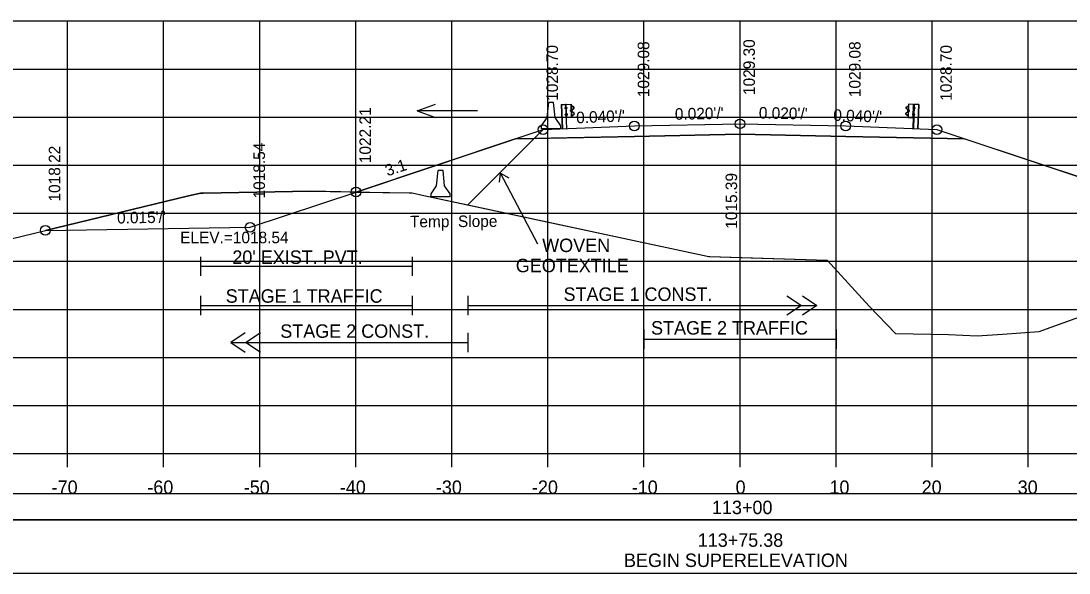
# Model space of a CAD drawing. Extents: x 1370565 to 1374448, y 301010 to 304637.
# Drawn here: x 1370660.2 to 1370769.3, y 302575.4 to 302632.8 of the extents above; entities that cross this region are included whole.
import ezdxf

# ---------------------------------------------------------------- set-up
doc = ezdxf.new("R2010")
doc.units = 0
for name, color, linetype in [('Default', 7, 'Continuous'), ('R_Alt Surface', 7, 'Continuous'), ('R_Axis', 7, 'Continuous'), ('R_Axis Annot', 7, 'Continuous'), ('R_Contours', 7, 'Continuous'), ('R_Drive', 7, 'Continuous'), ('R_Exist Surface', 7, 'Continuous'), ('R_Fin Surface', 7, 'Continuous'), ('R_Grid', 7, 'Continuous'), ('R_MOT', 7, 'Continuous'), ('R_No Plot', 7, 'Continuous'), ('R_Proposed Road', 7, 'Continuous'), ('R_Water', 7, 'Continuous'), ('R_Water Annot', 7, 'Continuous'), ('R_Xsect Elev', 7, 'Continuous'), ('R_Xsect Slope', 7, 'Continuous')]:
    doc.layers.add(name, color=color, linetype=linetype)

# ---------------------------------------------------------------- blocks, each defined once
blk = doc.blocks.new('GUARDRAIL LT_P')
at = {"layer": 'R_Proposed Road'}
for p, q in [((0, 2.52), (0, 0)), ((0.03, 2.52), (0.03, 0)), ((0.4, 2.11), (0.4, 2.2)), ((0.46, 2.21), (0.41, 2.21)), ((0.46, 2.18), (0.41, 2.18)), ((0.53, 2.52), (0.46, 2.51)), ((0.46, 2.09), (0.46, 2.21)), ((0.49, 0), (0.49, 2.52)), ((0.53, 2.52), (0.52, 2.52)), ((0.53, 2.21), (0.58, 2.21)), ((0.58, 2.21), (0.58, 2.08)), ((1.02, 1.15), (1.02, 2.51)), ((1.17, 2.3), (1.06, 2.36)), ((1.16, 2.29), (1.06, 2.34)), ((1.28, 2.18), (1.16, 2.29)), ((1.3, 2.2), (1.17, 2.3)), ((0.39, 1.42), (0.39, 1.51)), ((0.45, 1.53), (0.4, 1.53)), ((0.45, 1.49), (0.4, 1.49)), ((0.45, 1.43), (0.4, 1.43)), ((0.45, 1.43), (0.4, 1.43)), ((0.45, 1.4), (0.4, 1.4)), ((0.46, 2.12), (0.41, 2.12)), ((0.46, 2.12), (0.41, 2.12)), ((0.46, 2.09), (0.41, 2.09)), ((0.45, 1.4), (0.45, 1.53)), ((0.52, 1.15), (0.49, 1.15)), ((0.58, 2.15), (0.52, 2.15)), ((0.58, 1.46), (0.52, 1.46)), ((0.53, 2.08), (0.58, 2.08)), ((0.58, 1.53), (0.53, 1.53)), ((0.58, 1.4), (0.53, 1.4)), ((0.58, 1.4), (0.58, 1.53)), ((1.01, 1.89), (0.96, 1.89)), ((0.96, 1.78), (0.96, 1.88)), ((1.01, 1.86), (0.96, 1.86)), ((1.01, 1.8), (0.96, 1.8)), ((1.01, 1.77), (0.96, 1.77)), ((1.01, 1.8), (0.97, 1.8)), ((1.01, 1.77), (1.01, 1.89)), ((1.05, 1.31), (1.16, 1.37)), ((1.06, 1.77), (1.06, 1.9)), ((1.06, 1.29), (1.17, 1.35)), ((1.09, 1.77), (1.09, 1.9)), ((1.26, 1.6), (1.1, 1.69)), ((1.11, 1.97), (1.28, 2.07)), ((1.12, 1.95), (1.29, 2.05)), ((1.27, 1.62), (1.12, 1.71)), ((1.16, 1.37), (1.29, 1.48)), ((1.17, 1.35), (1.3, 1.46))]:
    blk.add_line(p, q, dxfattribs=at)
blk.add_lwpolyline([(0, 2.52), (0.46, 2.51), (0.45, 0)], dxfattribs=at)
for points in [[(0.4, 2.18), (0.4, 2.12), (0.37, 2.12), (0.37, 2.18)], [(0.45, 2.23), (0.45, 2.07), (0.46, 2.07), (0.46, 2.23)], [(1.05, 2.52), (1.05, 1.15), (0.52, 1.15), (0.53, 2.52)], [(0.58, 2.21), (0.58, 2.08), (0.53, 2.08), (0.53, 2.21)], [(0.39, 1.49), (0.39, 1.43), (0.36, 1.43), (0.36, 1.49)], [(0.44, 1.55), (0.44, 1.38), (0.45, 1.38), (0.45, 1.55)], [(0.58, 1.53), (0.58, 1.4), (0.53, 1.4), (0.53, 1.53)], [(0.95, 1.86), (0.95, 1.8), (0.93, 1.8), (0.93, 1.86)], [(1.01, 1.91), (1.01, 1.75), (1.02, 1.75), (1.02, 1.91)]]:
    blk.add_lwpolyline(points, close=True, dxfattribs=at)
for centre, radius, start, end in [((0.42, 2.2), 0.022, 134.5745, 222.2244), ((0.49, 2.15), 0.0922, 159.7423, 200.2577), ((1.25, 2.13), 0.0856, 299.2499, 57.9783), ((0.41, 1.51), 0.022, 134.5745, 222.2244), ((0.48, 1.46), 0.0922, 159.7423, 200.2577), ((0.41, 1.41), 0.025, 140.9334, 216.6234), ((0.43, 2.1), 0.025, 140.9334, 216.6234), ((0.98, 1.88), 0.022, 134.5745, 222.2244), ((1.05, 1.83), 0.0922, 159.7423, 200.2577), ((0.98, 1.78), 0.025, 140.9334, 216.6234), ((1.15, 1.89), 0.0865, 118.106, 175.0444), ((1.13, 1.76), 0.0703, 171.7804, 246.8536), ((1.08, 1.83), 0.0453, 282.9554, 86.0697), ((1.15, 1.89), 0.0622, 118.106, 175.0444), ((1.13, 1.76), 0.0462, 171.7804, 246.8536), ((1.22, 1.52), 0.0854, 325.2184, 59.12), ((1.22, 1.52), 0.109, 325.2184, 59.12), ((1.25, 2.13), 0.062, 299.2499, 57.9783)]:
    blk.add_arc(centre, radius, start, end, dxfattribs=at)
blk = doc.blocks.new('GUARDRAIL RT_P')
at = {"layer": 'R_Proposed Road'}
for p, q in [((-1.3, 2.2), (-1.17, 2.3)), ((-1.28, 2.18), (-1.16, 2.29)), ((-1.17, 2.3), (-1.06, 2.36)), ((-1.16, 2.29), (-1.06, 2.34)), ((-1.02, 1.15), (-1.02, 2.51)), ((-0.53, 2.21), (-0.58, 2.21)), ((-0.58, 2.21), (-0.58, 2.08)), ((-0.53, 2.52), (-0.52, 2.52)), ((-0.53, 2.52), (-0.46, 2.51)), ((-0.49, 0), (-0.49, 2.52)), ((-0.46, 2.09), (-0.46, 2.21)), ((-0.46, 2.21), (-0.41, 2.21)), ((-0.46, 2.18), (-0.41, 2.18)), ((-0.4, 2.11), (-0.4, 2.2)), ((-0.03, 2.52), (-0.03, 0)), ((0, 2.52), (0, 0)), ((-1.17, 1.35), (-1.3, 1.46)), ((-1.12, 1.95), (-1.29, 2.05)), ((-1.16, 1.37), (-1.29, 1.48)), ((-1.11, 1.97), (-1.28, 2.07)), ((-1.27, 1.62), (-1.12, 1.71)), ((-1.26, 1.6), (-1.1, 1.69)), ((-1.06, 1.29), (-1.17, 1.35)), ((-1.05, 1.31), (-1.16, 1.37)), ((-1.09, 1.77), (-1.09, 1.9)), ((-1.06, 1.77), (-1.06, 1.9)), ((-1.01, 1.77), (-1.01, 1.89)), ((-1.01, 1.89), (-0.96, 1.89)), ((-1.01, 1.86), (-0.96, 1.86)), ((-1.01, 1.8), (-0.97, 1.8)), ((-1.01, 1.8), (-0.96, 1.8)), ((-1.01, 1.77), (-0.96, 1.77)), ((-0.96, 1.78), (-0.96, 1.88)), ((-0.58, 2.15), (-0.52, 2.15)), ((-0.53, 2.08), (-0.58, 2.08)), ((-0.58, 1.4), (-0.58, 1.53)), ((-0.58, 1.53), (-0.53, 1.53)), ((-0.58, 1.46), (-0.52, 1.46)), ((-0.58, 1.4), (-0.53, 1.4)), ((-0.52, 1.15), (-0.49, 1.15)), ((-0.46, 2.12), (-0.41, 2.12)), ((-0.46, 2.12), (-0.41, 2.12)), ((-0.46, 2.09), (-0.41, 2.09)), ((-0.45, 1.4), (-0.45, 1.53)), ((-0.45, 1.53), (-0.4, 1.53)), ((-0.45, 1.49), (-0.4, 1.49)), ((-0.45, 1.43), (-0.4, 1.43)), ((-0.45, 1.43), (-0.4, 1.43)), ((-0.45, 1.4), (-0.4, 1.4)), ((-0.39, 1.42), (-0.39, 1.51))]:
    blk.add_line(p, q, dxfattribs=at)
for points in [[(-1.05, 2.52), (-1.05, 1.15), (-0.52, 1.15), (-0.53, 2.52)], [(-0.58, 2.21), (-0.58, 2.08), (-0.53, 2.08), (-0.53, 2.21)], [(-0.45, 2.23), (-0.45, 2.07), (-0.46, 2.07), (-0.46, 2.23)], [(-0.4, 2.18), (-0.4, 2.12), (-0.37, 2.12), (-0.37, 2.18)], [(-1.01, 1.91), (-1.01, 1.75), (-1.02, 1.75), (-1.02, 1.91)], [(-0.95, 1.86), (-0.95, 1.8), (-0.93, 1.8), (-0.93, 1.86)], [(-0.58, 1.53), (-0.58, 1.4), (-0.53, 1.4), (-0.53, 1.53)], [(-0.44, 1.55), (-0.44, 1.38), (-0.45, 1.38), (-0.45, 1.55)], [(-0.39, 1.49), (-0.39, 1.43), (-0.36, 1.43), (-0.36, 1.49)]]:
    blk.add_lwpolyline(points, close=True, dxfattribs=at)
blk.add_lwpolyline([(0, 2.52), (-0.46, 2.51), (-0.45, 0)], dxfattribs=at)
for centre, radius, start, end in [((-1.25, 2.13), 0.0856, 122.0217, 240.7501), ((-0.42, 2.2), 0.022, 317.7756, 45.4255), ((-0.49, 2.15), 0.0922, 339.7423, 20.2577), ((-1.22, 1.52), 0.109, 120.88, 214.7816), ((-1.25, 2.13), 0.062, 122.0217, 240.7501), ((-1.22, 1.52), 0.0854, 120.88, 214.7816), ((-1.08, 1.83), 0.0453, 93.9303, 257.0446), ((-1.15, 1.89), 0.0622, 4.9556, 61.894), ((-1.15, 1.89), 0.0865, 4.9556, 61.894), ((-1.13, 1.76), 0.0462, 293.1464, 8.2196), ((-1.13, 1.76), 0.0703, 293.1464, 8.2196), ((-0.98, 1.88), 0.022, 317.7756, 45.4255), ((-1.05, 1.83), 0.0922, 339.7423, 20.2577), ((-0.98, 1.78), 0.025, 323.3766, 39.0666), ((-0.43, 2.1), 0.025, 323.3766, 39.0666), ((-0.41, 1.51), 0.022, 317.7756, 45.4255), ((-0.48, 1.46), 0.0922, 339.7423, 20.2577), ((-0.41, 1.41), 0.025, 323.3766, 39.0666)]:
    blk.add_arc(centre, radius, start, end, dxfattribs=at)
blk = doc.blocks.new('MEDBAR_P')
at = {"layer": 'R_MOT'}
for p, q in [((-2.46, -0.98), (-1.63, 6.93)), ((-0.38, 6.93), (-1.63, 6.93)), ((0.87, 6.93), (-0.38, 6.93)), ((1.71, -0.98), (0.87, 6.93)), ((-5.37, -6.81), (-5.34, -5.15)), ((-5.34, -5.15), (-2.46, -0.98)), ((4.66, -5.15), (1.71, -0.98)), ((4.63, -6.81), (4.66, -5.15)), ((4.63, -6.81), (-5.37, -6.81))]:
    blk.add_line(p, q, dxfattribs=at)

msp = doc.modelspace()

# ---------------------------------------------------------------- linework, layer by layer
at = {"layer": 'R_Alt Surface'}
for points in [[(1370711.67, 302620.59), (1370724.03, 302620.84), (1370735.03, 302621.06), (1370746.03, 302620.84), (1370758.38, 302620.59)], [(1370709.98, 302616.08), (1370710.08, 302617.02), (1370710.95, 302616.54)], [(1370714, 302609.62), (1370710.08, 302617.02)], [(1370678.85, 302608.32), (1370678.85, 302606.32)], [(1370700.91, 302608.32), (1370700.91, 302606.32)], [(1370678.85, 302607.32), (1370700.91, 302607.32)], [(1370678.85, 302604.25), (1370678.85, 302602.25)], [(1370700.91, 302604.25), (1370700.91, 302602.25)], [(1370706.7, 302604.25), (1370706.7, 302602.25)], [(1370739.92, 302604.25), (1370741.42, 302603.25), (1370739.92, 302602.25)], [(1370741.52, 302604.25), (1370743.02, 302603.25), (1370741.52, 302602.25)], [(1370678.85, 302603.25), (1370700.91, 302603.25)], [(1370706.7, 302603.25), (1370743.02, 302603.25)], [(1370725.03, 302600.74), (1370725.03, 302598.74)], [(1370745.03, 302600.74), (1370745.03, 302598.74)], [(1370683.51, 302600.4), (1370682.01, 302599.4), (1370683.51, 302598.4)], [(1370685.11, 302600.4), (1370683.61, 302599.4), (1370685.11, 302598.4)], [(1370706.7, 302600.4), (1370706.7, 302598.4)], [(1370725.03, 302599.74), (1370745.03, 302599.74)], [(1370682.01, 302599.4), (1370706.7, 302599.4)]]:
    msp.add_lwpolyline(points, dxfattribs=at)
at = {"layer": 'R_Axis'}
for p, q in [((1370585.03, 302587.84), (1370885.03, 302587.84)), ((1370665.03, 302586.44), (1370665.03, 302587.84)), ((1370675.03, 302586.44), (1370675.03, 302587.84)), ((1370685.03, 302586.44), (1370685.03, 302587.84)), ((1370695.03, 302586.44), (1370695.03, 302587.84)), ((1370705.03, 302586.44), (1370705.03, 302587.84)), ((1370715.03, 302586.44), (1370715.03, 302587.84)), ((1370725.03, 302586.44), (1370725.03, 302587.84)), ((1370735.03, 302586.44), (1370735.03, 302587.84)), ((1370745.03, 302586.44), (1370745.03, 302587.84)), ((1370755.03, 302586.44), (1370755.03, 302587.84)), ((1370765.03, 302586.44), (1370765.03, 302587.84))]:
    msp.add_line(p, q, dxfattribs=at)
at = {"layer": 'R_Contours'}
for p, q in [((1370711.67, 302620.59), (1370695.06, 302615.05)), ((1370713.61, 302620.63), (1370706.7, 302613.72)), ((1370706.7, 302613.72), (1370713.61, 302620.63)), ((1370713.61, 302620.63), (1370711.67, 302620.59)), ((1370795.24, 302608.3), (1370758.38, 302620.59)), ((1370695.06, 302615.05), (1370690.33, 302615.14))]:
    msp.add_line(p, q, dxfattribs=at)
for points in [[(1370758.38, 302620.59), (1370746.03, 302620.84), (1370735.03, 302621.06), (1370724.03, 302620.84), (1370713.61, 302620.63)], [(1370690.33, 302615.14), (1370679.14, 302614.93), (1370678.85, 302614.93), (1370677.49, 302614.63), (1370662.72, 302611.06)], [(1370662.72, 302611.06), (1370684.03, 302611.38), (1370695.06, 302615.05)], [(1370695.06, 302615.05), (1370700.6, 302614.96), (1370700.91, 302614.95), (1370702.1, 302614.7), (1370706.7, 302613.72)], [(1370706.7, 302613.72), (1370731.78, 302608.33), (1370731.88, 302608.33), (1370735.03, 302608.23), (1370744.1, 302607.95), (1370748.47, 302603.17), (1370751.2, 302600.32), (1370756.73, 302600.23), (1370759.73, 302600.1), (1370762.35, 302600.26), (1370766.19, 302600.54), (1370774.04, 302603.37), (1370783.23, 302607.23), (1370795.24, 302608.3)]]:
    msp.add_lwpolyline(points, dxfattribs=at)
at = {"layer": 'R_Drive'}
for points in [[(1370585.82, 302580.94), (1370884.24, 302580.94), (1370884.24, 302583.64), (1370585.82, 302583.64)], [(1370585.82, 302575.41), (1370884.24, 302575.41), (1370884.24, 302580.94), (1370585.82, 302580.94)]]:
    msp.add_lwpolyline(points, close=True, dxfattribs=at)
at = {"layer": 'R_Exist Surface'}
msp.add_lwpolyline([(1370650.1, 302608), (1370677.49, 302614.63), (1370678.85, 302614.93), (1370679.14, 302614.93), (1370690.33, 302615.14), (1370700.6, 302614.96), (1370700.91, 302614.95), (1370702.1, 302614.7), (1370731.78, 302608.33), (1370731.88, 302608.33), (1370744.1, 302607.95), (1370748.47, 302603.17), (1370751.2, 302600.32), (1370756.73, 302600.23), (1370759.73, 302600.1), (1370762.35, 302600.26), (1370766.19, 302600.54), (1370774.04, 302603.37)], dxfattribs=at)
at = {"layer": 'R_Fin Surface'}
msp.add_line((1370714.53, 302621.54), (1370706.7, 302613.72), dxfattribs=at)
msp.add_lwpolyline([(1370662.72, 302611.06), (1370684.03, 302611.38), (1370695.06, 302615.05), (1370714.53, 302621.54), (1370724.03, 302621.92), (1370735.03, 302622.14), (1370746.03, 302621.92), (1370755.53, 302621.54), (1370795.24, 302608.3), (1370818.36, 302600.6), (1370830.36, 302600.6), (1370859.2, 302610.21)], dxfattribs=at)
at = {"layer": 'R_Grid'}
for p, q in [((1370585.03, 302632.84), (1370885.03, 302632.84)), ((1370665.03, 302587.84), (1370665.03, 302632.84)), ((1370675.03, 302587.84), (1370675.03, 302632.84)), ((1370685.03, 302587.84), (1370685.03, 302632.84)), ((1370695.03, 302587.84), (1370695.03, 302632.84)), ((1370705.03, 302587.84), (1370705.03, 302632.84)), ((1370715.03, 302587.84), (1370715.03, 302632.84)), ((1370725.03, 302587.84), (1370725.03, 302632.84)), ((1370735.03, 302587.84), (1370735.03, 302632.84)), ((1370745.03, 302587.84), (1370745.03, 302632.84)), ((1370755.03, 302587.84), (1370755.03, 302632.84)), ((1370765.03, 302587.84), (1370765.03, 302632.84)), ((1370585.03, 302627.84), (1370885.03, 302627.84)), ((1370585.03, 302622.84), (1370885.03, 302622.84)), ((1370585.03, 302617.84), (1370885.03, 302617.84)), ((1370585.03, 302612.84), (1370885.03, 302612.84)), ((1370585.03, 302607.84), (1370885.03, 302607.84)), ((1370585.03, 302602.84), (1370885.03, 302602.84)), ((1370585.03, 302597.84), (1370885.03, 302597.84)), ((1370585.03, 302592.84), (1370885.03, 302592.84)), ((1370585.03, 302587.84), (1370885.03, 302587.84))]:
    msp.add_line(p, q, dxfattribs=at)
at = {"layer": 'R_No Plot'}
for centre in [(1370735.03, 302622.14), (1370714.53, 302621.54), (1370714.53, 302621.54), (1370724.03, 302621.92), (1370746.03, 302621.92), (1370755.53, 302621.54), (1370755.53, 302621.54), (1370695.06, 302615.05), (1370662.72, 302611.06), (1370684.03, 302611.38)]:
    msp.add_circle(centre, 0.5, dxfattribs=at)
at = {"layer": 'R_Water Annot'}
for p, q in [((1370701.41, 302623.5), (1370703.34, 302624.2)), ((1370707.7, 302623.5), (1370701.41, 302623.5)), ((1370701.41, 302623.5), (1370703.34, 302622.8))]:
    msp.add_line(p, q, dxfattribs=at)
at = {"layer": 'R_Xsect Elev'}
msp.add_line((1370735.03, 302608.23), (1370735.03, 302618.23), dxfattribs=at)

# ---------------------------------------------------------------- block references
at = {"layer": 'Default'}
for name, p, rotation in [('GUARDRAIL LT_P', (1370716.52, 302621.62), 2.322183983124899), ('GUARDRAIL RT_P', (1370753.53, 302621.62), -2.3221839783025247)]:
    msp.add_blockref(name, p, dxfattribs=dict(at, rotation=rotation))
at = {"layer": 'R_Fin Surface', "xscale": 0.2, "yscale": 0.20000000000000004}
for p in [(1370715.44, 302622.98), (1370703.94, 302615.9)]:
    msp.add_blockref('MEDBAR_P', p, dxfattribs=at)

# ---------------------------------------------------------------- texts
at = {"layer": 'R_Axis Annot'}
for s, p in [('WOVEN ', (1370714.44, 302608.8)), ("20' EXIST. PVT.", (1370682.18, 302607.57)), ('GEOTEXTILE', (1370711.69, 302606.7)), ('-70', (1370663.37, 302583.64)), ('-60', (1370673.33, 302583.64)), ('-50', (1370683.37, 302583.64)), ('-40', (1370693.37, 302583.64)), ('-30', (1370703.37, 302583.64)), ('-20', (1370713.37, 302583.64)), ('-10', (1370723.76, 302583.64)), ('0', (1370734.57, 302583.64)), ('10', (1370744.34, 302583.64)), ('20', (1370753.94, 302583.64)), ('30', (1370763.94, 302583.64)), ('113+00', (1370732.11, 302581.54)), ('113+75.38', (1370730.63, 302578.14)), ('BEGIN SUPERELEVATION', (1370722.95, 302576.04))]:
    msp.add_text(s, height=1.4, dxfattribs=at).set_placement(p)
at = {"layer": 'R_Water'}
for s, p in [('STAGE 1 CONST.', (1370716.66, 302603.72)), ('STAGE 1 TRAFFIC', (1370681.49, 302603.53)), ('STAGE 2 CONST.', (1370687.17, 302599.88)), ('STAGE 2 TRAFFIC', (1370725.77, 302600.22))]:
    msp.add_text(s, height=1.4, dxfattribs=at).set_placement(p)
at = {"layer": 'R_Xsect Elev'}
for s, p in [('1028.70', (1370716.08, 302624.54)), ('1029.08', (1370725.58, 302624.92)), ('1029.30', (1370736.58, 302625.14)), ('1029.08', (1370747.58, 302624.92)), ('1028.70', (1370757.08, 302624.54)), ('1022.21', (1370696.61, 302618.05)), ('1018.22', (1370664.27, 302614.06)), ('1018.54', (1370685.58, 302614.38)), ('1015.39', (1370734.73, 302611.23))]:
    msp.add_text(s, height=1.2, rotation=90, dxfattribs=at).set_placement(p)
msp.add_text('ELEV.=1018.54', height=1.2, dxfattribs=at).set_placement((1370676.75, 302609.72))
at = {"layer": 'R_Xsect Slope'}
for s, rotation, p in [("0.040'/'", 2.2906, (1370718, 302622.19)), ("0.020'/'", 1.1458, (1370728.26, 302622.56)), ("0.020'/'", 358.8542, (1370736.98, 302622.7)), ("0.040'/'", 357.7094, (1370744.72, 302622.47)), ('3:1', 18.4349, (1370698.33, 302616.67)), ("0.015'/'", 0.8594, (1370670.19, 302611.77)), ('Temp. Slope', 0.3453, (1370700.68, 302611.37))]:
    msp.add_text(s, height=1.2, rotation=rotation, dxfattribs=at).set_placement(p)

doc.saveas('drawing.dxf')
